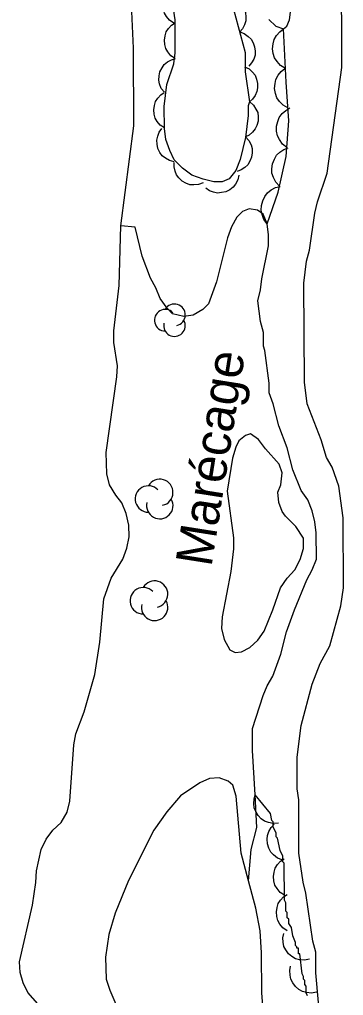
# Model space of a CAD drawing. Extents: x 282461 to 284471, y 5554090 to 5557646.
# Drawn here: x 284127.8 to 284154.4, y 5556354.1 to 5556434.4 of the extents above; entities that cross this region are included whole.
import ezdxf

# ---------------------------------------------------------------- set-up
doc = ezdxf.new("R2010")
doc.units = 0
for name, color, linetype in [('Niveau 1', 7, 'Continuous'), ('Niveau 4', 7, 'Continuous'), ('Niveau 44', 7, 'Continuous'), ('Niveau 7', 7, 'Continuous')]:
    doc.layers.add(name, color=color, linetype=linetype)

msp = doc.modelspace()

# ---------------------------------------------------------------- linework, layer by layer
at = {"layer": 'Niveau 1'}
msp.add_lwpolyline([(284152.6, 5556350.78), (284152.13, 5556355.98), (284152.13, 5556357.67), (284151.9, 5556358.58), (284151.32, 5556362.53), (284151.09, 5556363.43), (284150.74, 5556365.81), (284150.73, 5556370.21), (284150.61, 5556371.12), (284150.61, 5556373.72), (284150.94, 5556376.32), (284151.83, 5556379.72), (284152.5, 5556381.42), (284153.29, 5556382.89), (284154.19, 5556386.17), (284154.41, 5556387.64), (284154.39, 5556393.41), (284154.04, 5556396.01), (284153.47, 5556397.59), (284153.02, 5556398.38), (284152.56, 5556399.84), (284151.42, 5556402.78), (284151.19, 5556404.58), (284151.16, 5556412.72), (284151.38, 5556414.53), (284151.61, 5556415.44), (284152.05, 5556418.49), (284152.27, 5556419.4), (284153.06, 5556421.77), (284154.27, 5556430.48), (284154.25, 5556439.19)], dxfattribs=at)
at = {"layer": 'Niveau 4'}
for points in [[(284148.28, 5556434.42), (284148.85, 5556433.86), (284149.47, 5556433.64), (284149.75, 5556433.87), (284149.98, 5556434.38), (284150.31, 5556436.98)], [(284134.35, 5556383.17), (284134.68, 5556386.74), (284135.3, 5556388.44), (284136.25, 5556390.02), (284136.59, 5556390.93), (284136.76, 5556391.84), (284136.75, 5556392.8), (284136.52, 5556393.76), (284136.18, 5556394.66), (284135.67, 5556395.28), (284135.16, 5556396.13), (284134.93, 5556397.03), (284134.87, 5556398.78), (284135.75, 5556405.01), (284135.81, 5556405.91), (284135.52, 5556407.83), (284135.52, 5556408.8), (284135.96, 5556412.53), (284136.09, 5556417.45), (284137.16, 5556425.66), (284137.14, 5556432.05), (284136.96, 5556435.67)], [(284149.65, 5556393.54), (284149.37, 5556393.94), (284149.08, 5556394.67), (284149.02, 5556395.52), (284149.25, 5556396.14), (284149.36, 5556397.11), (284149.13, 5556397.84), (284147.99, 5556399.08), (284147.43, 5556399.87), (284146.75, 5556400.32), (284146.35, 5556400.2), (284145.79, 5556399.75), (284145.56, 5556399.23), (284145.28, 5556398.33), (284144.84, 5556395.61), (284145.36, 5556391.77), (284145.36, 5556390.86), (284145.14, 5556389), (284144.42, 5556385.26), (284144.36, 5556384.3), (284144.59, 5556383.39), (284145.05, 5556382.55), (284145.5, 5556382.32), (284146.01, 5556382.38), (284146.69, 5556382.73), (284147.36, 5556383.35), (284147.87, 5556384.09), (284148.6, 5556385.85), (284149.22, 5556387.66), (284149.78, 5556388.46), (284150.4, 5556389.14), (284150.85, 5556389.99), (284151.13, 5556390.89), (284151.13, 5556391.74), (284150.5, 5556392.7), (284149.65, 5556393.54)], [(284130.26, 5556352.27), (284128.44, 5556354.35), (284128.04, 5556355.14), (284127.81, 5556355.99), (284127.75, 5556356.89), (284128.82, 5556361.54), (284129.09, 5556363.4), (284129.15, 5556364.37), (284129.54, 5556366.12), (284129.93, 5556366.97), (284130.49, 5556367.71), (284131.17, 5556368.34), (284131.68, 5556369.19), (284131.9, 5556370.09), (284132.23, 5556374.73), (284132.39, 5556375.64), (284133.07, 5556377.45), (284133.96, 5556380.51), (284134.35, 5556383.17)], [(284147.92, 5556351.51), (284147.68, 5556354.34), (284147.67, 5556357.62), (284147.55, 5556359.43), (284147.21, 5556361.3), (284146.59, 5556363.54), (284146, 5556365.81), (284145.59, 5556370.51), (284145.31, 5556371.41), (284144.91, 5556371.75), (284144.17, 5556372.02), (284143.38, 5556371.96), (284142.59, 5556371.62), (284141.01, 5556370.54), (284139.88, 5556369.23), (284138.81, 5556367.7), (284136.73, 5556363.56), (284135.61, 5556360.89), (284135.1, 5556359.14), (284134.83, 5556357.27), (284134.89, 5556355.46), (284135.17, 5556354.56), (284135.92, 5556352.81)]]:
    msp.add_lwpolyline(points, dxfattribs=at)
at = {"layer": 'Niveau 44'}
for points in [[(284140.44, 5556434.12), (284140.1, 5556434.35), (284139.85, 5556434.65), (284139.68, 5556434.93), (284139.59, 5556435.26), (284139.56, 5556435.62), (284139.62, 5556435.98), (284139.7, 5556436.29), (284139.89, 5556436.58), (284140.13, 5556436.84), (284140.42, 5556437.04)], [(284145.12, 5556436.21), (284145.51, 5556436.07), (284145.82, 5556435.84), (284146.06, 5556435.62), (284146.23, 5556435.32), (284146.35, 5556434.98), (284146.38, 5556434.61), (284146.38, 5556434.3), (284146.27, 5556433.97), (284146.1, 5556433.65), (284145.87, 5556433.39)], [(284145.18, 5556435.99), (284146.32, 5556431.7), (284146.33, 5556430.12), (284146.67, 5556427.64)], [(284146.67, 5556427.64), (284146.56, 5556427.3), (284146.56, 5556426.51), (284146.34, 5556424.7), (284145.9, 5556422.89), (284145.56, 5556421.98), (284145, 5556421.3), (284144.43, 5556421.07), (284143.75, 5556421.07), (284142.85, 5556421.29), (284141.94, 5556421.62), (284141.15, 5556422.18), (284140.47, 5556422.86), (284140.13, 5556423.65), (284139.79, 5556424.55), (284139.67, 5556425.45), (284139.66, 5556427.26), (284139.88, 5556429.07), (284140.44, 5556430.77), (284140.55, 5556431.67), (284140.55, 5556434.39), (284140.43, 5556435.29)], [(284140.55, 5556431.22), (284140.21, 5556431.44), (284139.96, 5556431.75), (284139.8, 5556432.02), (284139.71, 5556432.35), (284139.68, 5556432.71), (284139.74, 5556433.08), (284139.83, 5556433.39), (284140.02, 5556433.67), (284140.26, 5556433.94), (284140.55, 5556434.13)], [(284145.87, 5556433.39), (284146.25, 5556433.26), (284146.57, 5556433.02), (284146.81, 5556432.8), (284146.98, 5556432.5), (284147.1, 5556432.17), (284147.13, 5556431.8), (284147.13, 5556431.48), (284147.02, 5556431.15), (284146.85, 5556430.84), (284146.62, 5556430.57)], [(284148.13, 5556417.6), (284149.03, 5556420.21), (284149.7, 5556423.15), (284149.92, 5556426.09), (284149.68, 5556429.26), (284149.47, 5556433.64)], [(284149.63, 5556430.39), (284149.24, 5556430.62), (284148.94, 5556430.95), (284148.74, 5556431.25), (284148.63, 5556431.61), (284148.57, 5556432.01), (284148.62, 5556432.42), (284148.7, 5556432.77), (284148.9, 5556433.1), (284149.16, 5556433.41), (284149.47, 5556433.64)], [(284139.67, 5556428.43), (284139.42, 5556428.75), (284139.28, 5556429.12), (284139.21, 5556429.43), (284139.23, 5556429.77), (284139.31, 5556430.12), (284139.48, 5556430.45), (284139.66, 5556430.72), (284139.93, 5556430.93), (284140.25, 5556431.1), (284140.58, 5556431.2)], [(284146.27, 5556430.53), (284146.64, 5556430.35), (284146.93, 5556430.08), (284147.13, 5556429.83), (284147.26, 5556429.51), (284147.34, 5556429.16), (284147.33, 5556428.79), (284147.29, 5556428.48), (284147.14, 5556428.17), (284146.93, 5556427.87), (284146.67, 5556427.64)], [(284149.84, 5556427.14), (284149.45, 5556427.36), (284149.14, 5556427.68), (284148.93, 5556427.97), (284148.81, 5556428.33), (284148.74, 5556428.73), (284148.78, 5556429.14), (284148.85, 5556429.49), (284149.04, 5556429.83), (284149.29, 5556430.14), (284149.59, 5556430.38)], [(284139.67, 5556425.49), (284139.33, 5556425.72), (284139.08, 5556426.03), (284138.91, 5556426.3), (284138.82, 5556426.63), (284138.79, 5556426.99), (284138.85, 5556427.35), (284138.93, 5556427.66), (284139.12, 5556427.95), (284139.37, 5556428.21), (284139.65, 5556428.41)], [(284146.7, 5556427.65), (284147, 5556427.38), (284147.21, 5556427.05), (284147.35, 5556426.76), (284147.39, 5556426.42), (284147.38, 5556426.06), (284147.28, 5556425.7), (284147.15, 5556425.41), (284146.93, 5556425.15), (284146.66, 5556424.91), (284146.35, 5556424.75)], [(284149.76, 5556423.89), (284149.4, 5556424.17), (284149.15, 5556424.53), (284148.98, 5556424.85), (284148.91, 5556425.23), (284148.91, 5556425.63), (284149.01, 5556426.03), (284149.13, 5556426.36), (284149.36, 5556426.67), (284149.66, 5556426.94), (284150, 5556427.14)], [(284140.48, 5556422.71), (284140.09, 5556422.81), (284139.75, 5556423.01), (284139.49, 5556423.2), (284139.3, 5556423.48), (284139.14, 5556423.81), (284139.07, 5556424.17), (284139.04, 5556424.49), (284139.12, 5556424.82), (284139.25, 5556425.15), (284139.45, 5556425.44)], [(284146.35, 5556424.75), (284146.63, 5556424.45), (284146.8, 5556424.1), (284146.89, 5556423.79), (284146.9, 5556423.45), (284146.85, 5556423.09), (284146.7, 5556422.75), (284146.54, 5556422.47), (284146.29, 5556422.24), (284145.99, 5556422.04), (284145.66, 5556421.92)], [(284149.14, 5556420.69), (284148.83, 5556421.03), (284148.64, 5556421.42), (284148.52, 5556421.76), (284148.51, 5556422.14), (284148.56, 5556422.54), (284148.72, 5556422.93), (284148.89, 5556423.24), (284149.17, 5556423.5), (284149.5, 5556423.73), (284149.86, 5556423.87)], [(284142.86, 5556420.97), (284142.48, 5556420.83), (284142.09, 5556420.8), (284141.77, 5556420.82), (284141.44, 5556420.94), (284141.14, 5556421.12), (284140.87, 5556421.39), (284140.67, 5556421.63), (284140.55, 5556421.95), (284140.47, 5556422.3), (284140.48, 5556422.65)], [(284145.79, 5556421.62), (284145.71, 5556421.22), (284145.52, 5556420.88), (284145.32, 5556420.62), (284145.05, 5556420.41), (284144.73, 5556420.25), (284144.37, 5556420.17), (284144.05, 5556420.14), (284143.72, 5556420.21), (284143.38, 5556420.33), (284143.09, 5556420.53)], [(284148.13, 5556417.6), (284147.86, 5556417.96), (284147.71, 5556418.38), (284147.63, 5556418.73), (284147.66, 5556419.11), (284147.76, 5556419.5), (284147.95, 5556419.86), (284148.16, 5556420.15), (284148.46, 5556420.39), (284148.81, 5556420.58), (284149.19, 5556420.68)], [(284149.05, 5556368.29), (284148.63, 5556368.25), (284148.23, 5556368.33), (284147.92, 5556368.44), (284147.64, 5556368.65), (284147.38, 5556368.91), (284147.19, 5556369.25), (284147.06, 5556369.55), (284147.02, 5556369.9), (284147.05, 5556370.27), (284147.15, 5556370.61)], [(284151.46, 5556354.09), (284151.35, 5556354.32), (284151.34, 5556354.88), (284151.23, 5556355), (284151.23, 5556355.34), (284151.12, 5556355.45), (284151.12, 5556355.68), (284151, 5556355.9), (284150.81, 5556357.55), (284150.7, 5556357.55), (284150.7, 5556358.01), (284150.58, 5556358), (284150.58, 5556358.12), (284150.47, 5556358.23), (284150.47, 5556358.46), (284150.24, 5556359.02), (284150.13, 5556359.7), (284149.9, 5556360.04), (284149.9, 5556360.38), (284149.78, 5556360.49), (284149.78, 5556360.94), (284149.67, 5556361.05), (284149.67, 5556361.73), (284149.55, 5556361.96), (284149.54, 5556365.01), (284149.43, 5556365.12), (284149.43, 5556365.58), (284149.2, 5556366.03), (284148.97, 5556367.05), (284148.86, 5556367.16), (284148.86, 5556367.5), (284148.63, 5556367.95), (284148.63, 5556368.4), (284148.51, 5556368.51), (284148.4, 5556369.08), (284147.15, 5556370.61)], [(284149.37, 5556365.27), (284148.98, 5556365.42), (284148.66, 5556365.68), (284148.43, 5556365.91), (284148.27, 5556366.22), (284148.16, 5556366.58), (284148.14, 5556366.96), (284148.16, 5556367.28), (284148.28, 5556367.61), (284148.47, 5556367.93), (284148.71, 5556368.2)], [(284149.55, 5556362.36), (284149.2, 5556362.59), (284148.95, 5556362.91), (284148.77, 5556363.19), (284148.68, 5556363.53), (284148.65, 5556363.89), (284148.71, 5556364.27), (284148.8, 5556364.59), (284148.99, 5556364.88), (284149.24, 5556365.15), (284149.54, 5556365.35)], [(284149.78, 5556359.44), (284149.43, 5556359.67), (284149.18, 5556359.99), (284149.01, 5556360.27), (284148.92, 5556360.61), (284148.89, 5556360.98), (284148.95, 5556361.35), (284149.04, 5556361.67), (284149.23, 5556361.96), (284149.48, 5556362.23), (284149.78, 5556362.43)], [(284151.61, 5556357.09), (284151.2, 5556357.01), (284150.8, 5556357.05), (284150.47, 5556357.13), (284150.17, 5556357.31), (284149.89, 5556357.55), (284149.67, 5556357.86), (284149.51, 5556358.14), (284149.44, 5556358.49), (284149.42, 5556358.86), (284149.49, 5556359.21)], [(284152.18, 5556354.39), (284151.77, 5556354.31), (284151.37, 5556354.35), (284151.05, 5556354.43), (284150.74, 5556354.61), (284150.46, 5556354.85), (284150.24, 5556355.16), (284150.08, 5556355.44), (284150.01, 5556355.79), (284149.99, 5556356.16), (284150.06, 5556356.51)]]:
    msp.add_lwpolyline(points, dxfattribs=at)
for centre, radius, start, end in [((284140.503, 5556410.115), 0.888, 282.26917, 149.72625), ((284139.74, 5556409.671), 0.888, 44.11537, 269.80396), ((284140.503, 5556409.227), 0.888, 166.93686, 29.62122), ((284139.294, 5556395.504), 1.087, 282.26917, 149.72625), ((284138.359, 5556394.961), 1.087, 44.11537, 269.80396), ((284139.294, 5556394.417), 1.087, 166.93686, 29.62122), ((284138.867, 5556387.135), 1.087, 282.26917, 149.72625), ((284137.933, 5556386.591), 1.087, 44.11537, 269.80396), ((284138.867, 5556386.048), 1.087, 166.93686, 29.62122)]:
    msp.add_arc(centre, radius, start, end, dxfattribs=at)
at = {"layer": 'Niveau 7'}
msp.add_lwpolyline([(284146.59, 5556363.54), (284146.82, 5556366.13), (284147.27, 5556367.94), (284147.15, 5556370.61), (284146.91, 5556374.27), (284146.91, 5556376.08), (284147.8, 5556378.8), (284148.14, 5556379.6), (284148.59, 5556380.39), (284149.26, 5556382.2), (284149.71, 5556384.02), (284150.38, 5556385.83), (284151.39, 5556388.32), (284151.84, 5556389.12), (284152.18, 5556390.02), (284152.17, 5556392.17), (284152.06, 5556393.08), (284151.83, 5556393.98), (284151.49, 5556394.88), (284150.92, 5556395.67), (284150.23, 5556397.36), (284149.78, 5556399.17), (284149.09, 5556400.98), (284148.63, 5556402.79), (284148.29, 5556403.69), (284148.29, 5556404.48), (284147.94, 5556407.19), (284147.83, 5556407.53), (284147.82, 5556408.66), (284147.59, 5556409.57), (284147.36, 5556411.26), (284147.59, 5556412.17), (284147.7, 5556413.07), (284148.25, 5556415.79), (284148.25, 5556416.7), (284148.13, 5556417.6), (284147.79, 5556418.39), (284147.34, 5556418.73), (284146.66, 5556418.84), (284146.09, 5556418.61), (284145.64, 5556418.15), (284145.19, 5556417.36), (284144.86, 5556416.45), (284143.96, 5556412.83), (284143.29, 5556411.01), (284142.84, 5556410.56), (284142.05, 5556410.1), (284141.26, 5556409.99), (284140.35, 5556410.21), (284139.9, 5556410.66), (284139.33, 5556411.45), (284138.98, 5556412.35), (284138.53, 5556413.14), (284137.84, 5556414.94), (284137.27, 5556417.32), (284136.09, 5556417.45)], dxfattribs=at)

# ---------------------------------------------------------------- texts
msp.add_text('Marécage', height=3, rotation=81.0598, dxfattribs=at).set_placement((284143.54, 5556389.31))

doc.saveas('drawing.dxf')
